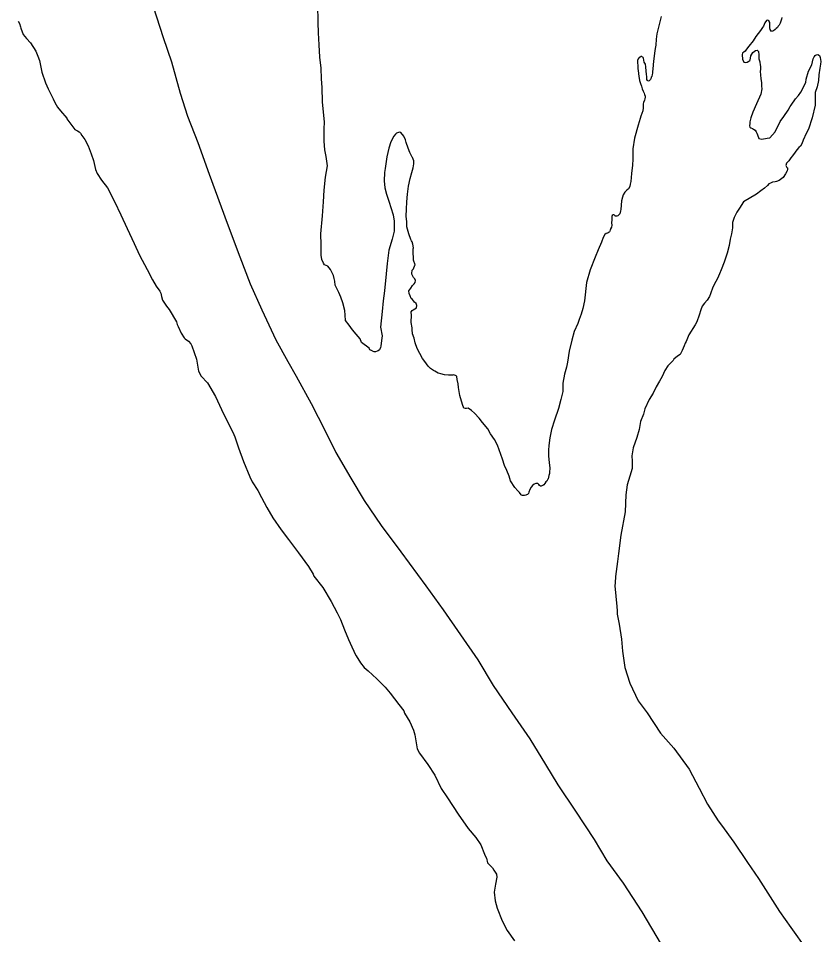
# Model space of a CAD drawing. Extents: x -939622 to -934222, y 1383701 to 1385301.
# Drawn here: x -935646.75 to -935635.13, y 1384187.97 to 1384201.25 of the extents above; entities that cross this region are included whole.
import ezdxf

# ---------------------------------------------------------------- set-up
doc = ezdxf.new("R2010")
doc.units = 0
doc.layers.add('Level 3', color=7, linetype='Continuous')
doc.layers.add('Level 9', color=7, linetype='Continuous')

msp = doc.modelspace()

# ---------------------------------------------------------------- linework, layer by layer
at = {"layer": 'Level 3'}
for points in [[(-935644.8, 1384201.426), (-935644.652, 1384200.974), (-935644.532, 1384200.623), (-935644.405, 1384200.17), (-935644.301, 1384199.837), (-935644.149, 1384199.454), (-935643.986, 1384198.993), (-935643.725, 1384198.284)], [(-935643.725, 1384198.284), (-935643.542, 1384197.794), (-935643.391, 1384197.405), (-935643.225, 1384197.029), (-935643.02, 1384196.594), (-935642.848, 1384196.278), (-935642.725, 1384196.066), (-935642.51, 1384195.671), (-935642.304, 1384195.276), (-935642.15, 1384194.959), (-935641.933, 1384194.588), (-935641.739, 1384194.262), (-935641.493, 1384193.901), (-935641.21, 1384193.521), (-935640.847, 1384193.029), (-935640.595, 1384192.678), (-935640.096, 1384191.954), (-935639.87, 1384191.58), (-935639.601, 1384191.187), (-935639.342, 1384190.809), (-935639.113, 1384190.435), (-935638.933, 1384190.144), (-935638.679, 1384189.76), (-935638.41, 1384189.349), (-935638.223, 1384189.043), (-935637.99, 1384188.718), (-935637.717, 1384188.301), (-935637.439, 1384187.83)]]:
    msp.add_lwpolyline(points, dxfattribs=at)
at = {"layer": 'Level 9'}
for points in [[(-935641.423, 1384197.549), (-935641.446, 1384197.301), (-935641.464, 1384197.156), (-935641.482, 1384197.004), (-935641.502, 1384196.777), (-935641.479, 1384196.649), (-935641.488, 1384196.582), (-935641.497, 1384196.503), (-935641.502, 1384196.482), (-935641.518, 1384196.448), (-935641.539, 1384196.432), (-935641.551, 1384196.429), (-935641.577, 1384196.421), (-935641.598, 1384196.418), (-935641.62, 1384196.429), (-935641.623, 1384196.435), (-935641.657, 1384196.448), (-935641.67, 1384196.472), (-935641.781, 1384196.552), (-935641.801, 1384196.605), (-935641.855, 1384196.675), (-935641.912, 1384196.736), (-935641.96, 1384196.807), (-935642.011, 1384196.874), (-935642.014, 1384196.949), (-935642.02, 1384197.018), (-935642.051, 1384197.128), (-935642.079, 1384197.209), (-935642.109, 1384197.28), (-935642.161, 1384197.386), (-935642.167, 1384197.443), (-935642.177, 1384197.482), (-935642.185, 1384197.524), (-935642.212, 1384197.583), (-935642.228, 1384197.613), (-935642.269, 1384197.662), (-935642.315, 1384197.681), (-935642.328, 1384197.702), (-935642.354, 1384197.758), (-935642.363, 1384197.818), (-935642.366, 1384197.969), (-935642.37, 1384198.131), (-935642.344, 1384198.389), (-935642.332, 1384198.591), (-935642.321, 1384198.764), (-935642.302, 1384198.951), (-935642.273, 1384199.116), (-935642.29, 1384199.25), (-935642.31, 1384199.349), (-935642.318, 1384199.472), (-935642.319, 1384199.647), (-935642.317, 1384199.753), (-935642.332, 1384199.894), (-935642.342, 1384200.044), (-935642.347, 1384200.249), (-935642.359, 1384200.378), (-935642.365, 1384200.532), (-935642.384, 1384200.691), (-935642.394, 1384200.868), (-935642.404, 1384201.043), (-935642.405, 1384201.194), (-935642.413, 1384201.453)], [(-935637.437, 1384201.282), (-935637.498, 1384201.029), (-935637.51, 1384200.953), (-935637.515, 1384200.862), (-935637.523, 1384200.817), (-935637.532, 1384200.75), (-935637.543, 1384200.668), (-935637.548, 1384200.632), (-935637.558, 1384200.52), (-935637.562, 1384200.477), (-935637.565, 1384200.462), (-935637.567, 1384200.435), (-935637.572, 1384200.417), (-935637.575, 1384200.41), (-935637.58, 1384200.401), (-935637.588, 1384200.377), (-935637.594, 1384200.367), (-935637.602, 1384200.355), (-935637.611, 1384200.349), (-935637.62, 1384200.342), (-935637.629, 1384200.345), (-935637.635, 1384200.351), (-935637.645, 1384200.368), (-935637.646, 1384200.386), (-935637.647, 1384200.407), (-935637.651, 1384200.446), (-935637.656, 1384200.485), (-935637.662, 1384200.549), (-935637.666, 1384200.588), (-935637.683, 1384200.62), (-935637.687, 1384200.647), (-935637.694, 1384200.674), (-935637.697, 1384200.683), (-935637.706, 1384200.688), (-935637.716, 1384200.7), (-935637.725, 1384200.7), (-935637.743, 1384200.69), (-935637.754, 1384200.683), (-935637.772, 1384200.665), (-935637.78, 1384200.643), (-935637.781, 1384200.61), (-935637.777, 1384200.571), (-935637.775, 1384200.523), (-935637.771, 1384200.496), (-935637.766, 1384200.451), (-935637.761, 1384200.409), (-935637.757, 1384200.388), (-935637.749, 1384200.352), (-935637.739, 1384200.307), (-935637.722, 1384200.269), (-935637.711, 1384200.233), (-935637.698, 1384200.197), (-935637.685, 1384200.168), (-935637.681, 1384200.15), (-935637.671, 1384200.126), (-935637.67, 1384200.111), (-935637.675, 1384200.087), (-935637.68, 1384200.065), (-935637.694, 1384200.032), (-935637.699, 1384200.016), (-935637.698, 1384199.989), (-935637.7, 1384199.956), (-935637.704, 1384199.914), (-935637.731, 1384199.837), (-935637.744, 1384199.8), (-935637.773, 1384199.703), (-935637.823, 1384199.517), (-935637.846, 1384199.362), (-935637.846, 1384199.214), (-935637.854, 1384199.123), (-935637.867, 1384199.002), (-935637.878, 1384198.89), (-935637.885, 1384198.851), (-935637.893, 1384198.817), (-935637.912, 1384198.783), (-935637.935, 1384198.764), (-935637.964, 1384198.733), (-935637.986, 1384198.693), (-935638, 1384198.659), (-935638.01, 1384198.607), (-935638.023, 1384198.483), (-935638.028, 1384198.462), (-935638.038, 1384198.419), (-935638.05, 1384198.407), (-935638.055, 1384198.4), (-935638.067, 1384198.391), (-935638.079, 1384198.384), (-935638.094, 1384198.384), (-935638.103, 1384198.383), (-935638.106, 1384198.392), (-935638.112, 1384198.401), (-935638.125, 1384198.407), (-935638.134, 1384198.406), (-935638.148, 1384198.394), (-935638.154, 1384198.381), (-935638.152, 1384198.33), (-935638.156, 1384198.288), (-935638.154, 1384198.255), (-935638.159, 1384198.224), (-935638.17, 1384198.2), (-935638.173, 1384198.191)], [(-935646.755, 1384201.213), (-935646.733, 1384201.177), (-935646.719, 1384201.13), (-935646.715, 1384201.112), (-935646.681, 1384201.02), (-935646.634, 1384200.961), (-935646.574, 1384200.898), (-935646.497, 1384200.777), (-935646.47, 1384200.706), (-935646.446, 1384200.641), (-935646.412, 1384200.473), (-935646.357, 1384200.319), (-935646.318, 1384200.233), (-935646.246, 1384200.088), (-935646.222, 1384200.035), (-935646.186, 1384199.964), (-935646.142, 1384199.911), (-935646.05, 1384199.804), (-935646.047, 1384199.798), (-935645.977, 1384199.698), (-935645.948, 1384199.66), (-935645.933, 1384199.643), (-935645.896, 1384199.62), (-935645.868, 1384199.606), (-935645.852, 1384199.589), (-935645.83, 1384199.553), (-935645.788, 1384199.495), (-935645.739, 1384199.406), (-935645.698, 1384199.287), (-935645.664, 1384199.192), (-935645.632, 1384199.064), (-935645.611, 1384199.002), (-935645.547, 1384198.905), (-935645.458, 1384198.794), (-935645.357, 1384198.596), (-935645.268, 1384198.407), (-935645.173, 1384198.206), (-935645.073, 1384197.99), (-935644.994, 1384197.821), (-935644.883, 1384197.611), (-935644.808, 1384197.461), (-935644.753, 1384197.37), (-935644.699, 1384197.296), (-935644.686, 1384197.27), (-935644.678, 1384197.222), (-935644.661, 1384197.168), (-935644.603, 1384197.08), (-935644.568, 1384197.033), (-935644.461, 1384196.854), (-935644.45, 1384196.815), (-935644.434, 1384196.786), (-935644.391, 1384196.688), (-935644.349, 1384196.623), (-935644.334, 1384196.609), (-935644.284, 1384196.575), (-935644.252, 1384196.534), (-935644.239, 1384196.504), (-935644.171, 1384196.314), (-935644.14, 1384196.137)], [(-935635.771, 1384201.106), (-935635.786, 1384201.091), (-935635.812, 1384201.074), (-935635.839, 1384201.064), (-935635.858, 1384201.091), (-935635.865, 1384201.117), (-935635.863, 1384201.142), (-935635.864, 1384201.163), (-935635.862, 1384201.193), (-935635.872, 1384201.208), (-935635.875, 1384201.216), (-935635.884, 1384201.222), (-935635.896, 1384201.225), (-935635.911, 1384201.221), (-935635.937, 1384201.19), (-935635.956, 1384201.141), (-935635.967, 1384201.119), (-935635.996, 1384201.079), (-935636.064, 1384200.992), (-935636.106, 1384200.927), (-935636.169, 1384200.849), (-935636.2, 1384200.805), (-935636.22, 1384200.777), (-935636.238, 1384200.764), (-935636.258, 1384200.754), (-935636.263, 1384200.724), (-935636.257, 1384200.661), (-935636.241, 1384200.619), (-935636.219, 1384200.611), (-935636.19, 1384200.619), (-935636.169, 1384200.631), (-935636.154, 1384200.641), (-935636.146, 1384200.653), (-935636.144, 1384200.678), (-935636.136, 1384200.711), (-935636.108, 1384200.758), (-935636.088, 1384200.773), (-935636.07, 1384200.786), (-935636.047, 1384200.793), (-935636.028, 1384200.773), (-935636.023, 1384200.725), (-935636.024, 1384200.68), (-935636.02, 1384200.665), (-935636.01, 1384200.623), (-935636.006, 1384200.617), (-935636.002, 1384200.581), (-935635.998, 1384200.557), (-935635.999, 1384200.515), (-935636.001, 1384200.482), (-935635.999, 1384200.436), (-935635.993, 1384200.376), (-935635.985, 1384200.322), (-935635.983, 1384200.271), (-935635.981, 1384200.229), (-935635.993, 1384200.156), (-935636.056, 1384200.012), (-935636.111, 1384199.892), (-935636.138, 1384199.813), (-935636.153, 1384199.752), (-935636.155, 1384199.73), (-935636.157, 1384199.694), (-935636.153, 1384199.676), (-935636.138, 1384199.665), (-935636.116, 1384199.654), (-935636.098, 1384199.645), (-935636.076, 1384199.634), (-935636.063, 1384199.608), (-935636.053, 1384199.587), (-935636.027, 1384199.528), (-935636.02, 1384199.513), (-935635.981, 1384199.502), (-935635.978, 1384199.5), (-935635.903, 1384199.515), (-935635.864, 1384199.519), (-935635.784, 1384199.607), (-935635.715, 1384199.758), (-935635.658, 1384199.832), (-935635.599, 1384199.922), (-935635.568, 1384199.975), (-935635.554, 1384199.996), (-935635.491, 1384200.084), (-935635.448, 1384200.134), (-935635.414, 1384200.183), (-935635.342, 1384200.325), (-935635.335, 1384200.373), (-935635.301, 1384200.486), (-935635.254, 1384200.579), (-935635.233, 1384200.667), (-935635.222, 1384200.695), (-935635.208, 1384200.713), (-935635.191, 1384200.723), (-935635.167, 1384200.73), (-935635.142, 1384200.716), (-935635.132, 1384200.686), (-935635.126, 1384200.626), (-935635.131, 1384200.59), (-935635.14, 1384200.529), (-935635.151, 1384200.432), (-935635.16, 1384200.351), (-935635.177, 1384200.259), (-935635.204, 1384200.177)], [(-935635.688, 1384201.263), (-935635.696, 1384201.242), (-935635.715, 1384201.184), (-935635.728, 1384201.153), (-935635.74, 1384201.138), (-935635.754, 1384201.119), (-935635.771, 1384201.106)], [(-935635.204, 1384200.177), (-935635.208, 1384200.065), (-935635.208, 1384199.996), (-935635.249, 1384199.813), (-935635.305, 1384199.645), (-935635.338, 1384199.583), (-935635.379, 1384199.488), (-935635.401, 1384199.436), (-935635.421, 1384199.399), (-935635.441, 1384199.38), (-935635.472, 1384199.346), (-935635.498, 1384199.314), (-935635.535, 1384199.259), (-935635.558, 1384199.23), (-935635.586, 1384199.187), (-935635.609, 1384199.168), (-935635.621, 1384199.155), (-935635.631, 1384199.119), (-935635.628, 1384199.11), (-935635.618, 1384199.092), (-935635.609, 1384199.084), (-935635.605, 1384199.063), (-935635.61, 1384199.044), (-935635.638, 1384198.998), (-935635.672, 1384198.948), (-935635.707, 1384198.917), (-935635.73, 1384198.901), (-935635.766, 1384198.887), (-935635.787, 1384198.883), (-935635.825, 1384198.876), (-935635.855, 1384198.865), (-935635.878, 1384198.852), (-935635.895, 1384198.83), (-935635.939, 1384198.789), (-935635.991, 1384198.754), (-935636.058, 1384198.703), (-935636.246, 1384198.593), (-935636.302, 1384198.503), (-935636.339, 1384198.441), (-935636.381, 1384198.364), (-935636.405, 1384198.294), (-935636.405, 1384198.218), (-935636.419, 1384198.13), (-935636.437, 1384198.054), (-935636.451, 1384197.96), (-935636.482, 1384197.85), (-935636.525, 1384197.719), (-935636.568, 1384197.606), (-935636.593, 1384197.55), (-935636.623, 1384197.483), (-935636.645, 1384197.437), (-935636.687, 1384197.356), (-935636.722, 1384197.261), (-935636.738, 1384197.219), (-935636.769, 1384197.169), (-935636.812, 1384197.122), (-935636.841, 1384197.079), (-935636.862, 1384197.03), (-935636.889, 1384196.95), (-935636.921, 1384196.855), (-935636.947, 1384196.812), (-935637.036, 1384196.663), (-935637.075, 1384196.571), (-935637.088, 1384196.544), (-935637.105, 1384196.504), (-935637.135, 1384196.436), (-935637.163, 1384196.378), (-935637.201, 1384196.355), (-935637.253, 1384196.311), (-935637.264, 1384196.292), (-935637.342, 1384196.217), (-935637.384, 1384196.146), (-935637.423, 1384196.063), (-935637.462, 1384195.992), (-935637.51, 1384195.911), (-935637.554, 1384195.819), (-935637.61, 1384195.729), (-935637.676, 1384195.591), (-935637.694, 1384195.515), (-935637.738, 1384195.407), (-935637.757, 1384195.295), (-935637.788, 1384195.176), (-935637.845, 1384195.029), (-935637.861, 1384194.911), (-935637.858, 1384194.835), (-935637.857, 1384194.727), (-935637.891, 1384194.617), (-935637.931, 1384194.489), (-935637.949, 1384194.346), (-935637.96, 1384194.101), (-935638.02, 1384193.761), (-935638.057, 1384193.494), (-935638.071, 1384193.382), (-935638.098, 1384193.164), (-935638.103, 1384193.07), (-935638.107, 1384193.025), (-935638.095, 1384192.875), (-935638.079, 1384192.727), (-935638.077, 1384192.667), (-935638.075, 1384192.616), (-935638.048, 1384192.469)], [(-935640.63, 1384196.099), (-935640.669, 1384196.109), (-935640.718, 1384196.14), (-935640.734, 1384196.146), (-935640.78, 1384196.177), (-935640.812, 1384196.212), (-935640.862, 1384196.279), (-935640.897, 1384196.323), (-935640.936, 1384196.394), (-935640.972, 1384196.468), (-935641, 1384196.551), (-935641.015, 1384196.617), (-935641.038, 1384196.682), (-935641.047, 1384196.742), (-935641.045, 1384196.769), (-935641.06, 1384196.844), (-935641.062, 1384196.883), (-935641.054, 1384196.916), (-935641.053, 1384196.947), (-935641.058, 1384196.998), (-935641.046, 1384197.016), (-935641.029, 1384197.029), (-935640.982, 1384197.058), (-935640.977, 1384197.091), (-935640.985, 1384197.121), (-935641.009, 1384197.138), (-935641.038, 1384197.176), (-935641.06, 1384197.194), (-935641.076, 1384197.229), (-935641.087, 1384197.265), (-935641.095, 1384197.304), (-935641.077, 1384197.323), (-935641.063, 1384197.344), (-935641.041, 1384197.381), (-935641.015, 1384197.404), (-935641.003, 1384197.422), (-935640.999, 1384197.455), (-935641.006, 1384197.476), (-935641.024, 1384197.497), (-935641.037, 1384197.514), (-935641.05, 1384197.544), (-935641.051, 1384197.562), (-935641.047, 1384197.595), (-935641.044, 1384197.601), (-935641.027, 1384197.623), (-935641.005, 1384197.675), (-935641.002, 1384197.681), (-935641.026, 1384197.75), (-935641.028, 1384197.798), (-935641.03, 1384197.84), (-935641.03, 1384197.846), (-935641.03, 1384197.91), (-935641.027, 1384197.928), (-935641.036, 1384197.979), (-935641.043, 1384198.011), (-935641.053, 1384198.026), (-935641.066, 1384198.047), (-935641.093, 1384198.13), (-935641.121, 1384198.231), (-935641.124, 1384198.301), (-935641.134, 1384198.385), (-935641.129, 1384198.487), (-935641.124, 1384198.593), (-935641.111, 1384198.702), (-935641.098, 1384198.82), (-935641.075, 1384198.93), (-935641.049, 1384199.018), (-935641.031, 1384199.085), (-935641.021, 1384199.143), (-935641.023, 1384199.173), (-935641.023, 1384199.188), (-935641.04, 1384199.236), (-935641.046, 1384199.239), (-935641.079, 1384199.307), (-935641.103, 1384199.369), (-935641.13, 1384199.452), (-935641.141, 1384199.491), (-935641.164, 1384199.547), (-935641.208, 1384199.597), (-935641.224, 1384199.602), (-935641.245, 1384199.598), (-935641.274, 1384199.588), (-935641.289, 1384199.575), (-935641.309, 1384199.547), (-935641.356, 1384199.464), (-935641.385, 1384199.372), (-935641.413, 1384199.245), (-935641.436, 1384199.078), (-935641.446, 1384199.017), (-935641.453, 1384198.899), (-935641.442, 1384198.797), (-935641.417, 1384198.702), (-935641.38, 1384198.589), (-935641.355, 1384198.511), (-935641.321, 1384198.404), (-935641.305, 1384198.311), (-935641.308, 1384198.169), (-935641.333, 1384198.051), (-935641.383, 1384197.892), (-935641.409, 1384197.701), (-935641.423, 1384197.549)], [(-935638.173, 1384198.191), (-935638.176, 1384198.187), (-935638.181, 1384198.166), (-935638.186, 1384198.157), (-935638.192, 1384198.154), (-935638.204, 1384198.144), (-935638.216, 1384198.14), (-935638.233, 1384198.134), (-935638.254, 1384198.118), (-935638.279, 1384198.078), (-935638.303, 1384198.01), (-935638.35, 1384197.897), (-935638.396, 1384197.792), (-935638.464, 1384197.609), (-935638.519, 1384197.422), (-935638.55, 1384197.159), (-935638.573, 1384197.049), (-935638.596, 1384196.964), (-935638.626, 1384196.887), (-935638.647, 1384196.829), (-935638.697, 1384196.712), (-935638.731, 1384196.59), (-935638.772, 1384196.429), (-935638.795, 1384196.268), (-935638.807, 1384196.198), (-935638.839, 1384196.097), (-935638.864, 1384195.967), (-935638.862, 1384195.846), (-935638.89, 1384195.727), (-935638.926, 1384195.599), (-935638.985, 1384195.428), (-935639.025, 1384195.291), (-935639.05, 1384195.172), (-935639.063, 1384195.06), (-935639.072, 1384194.993), (-935639.072, 1384194.906), (-935639.062, 1384194.816), (-935639.05, 1384194.735), (-935639.053, 1384194.674), (-935639.055, 1384194.653), (-935639.063, 1384194.626), (-935639.073, 1384194.58), (-935639.079, 1384194.571), (-935639.096, 1384194.546), (-935639.107, 1384194.533), (-935639.121, 1384194.509), (-935639.136, 1384194.493), (-935639.15, 1384194.483), (-935639.159, 1384194.48), (-935639.177, 1384194.47), (-935639.186, 1384194.473), (-935639.201, 1384194.481), (-935639.208, 1384194.496), (-935639.226, 1384194.51), (-935639.253, 1384194.512), (-935639.277, 1384194.499), (-935639.303, 1384194.483), (-935639.32, 1384194.455), (-935639.34, 1384194.421), (-935639.353, 1384194.385), (-935639.362, 1384194.366), (-935639.376, 1384194.35), (-935639.391, 1384194.344), (-935639.396, 1384194.341), (-935639.42, 1384194.337), (-935639.447, 1384194.335), (-935639.463, 1384194.341), (-935639.466, 1384194.347), (-935639.491, 1384194.382), (-935639.516, 1384194.405), (-935639.557, 1384194.454), (-935639.622, 1384194.551), (-935639.642, 1384194.617), (-935639.673, 1384194.7), (-935639.706, 1384194.771), (-935639.734, 1384194.863), (-935639.811, 1384195.068), (-935639.854, 1384195.148), (-935639.908, 1384195.23), (-935639.95, 1384195.304), (-935640.026, 1384195.394), (-935640.074, 1384195.458), (-935640.14, 1384195.528), (-935640.187, 1384195.568), (-935640.233, 1384195.6), (-935640.257, 1384195.599), (-935640.278, 1384195.598), (-935640.296, 1384195.603), (-935640.317, 1384195.656), (-935640.355, 1384195.787), (-935640.372, 1384195.901), (-935640.38, 1384195.955), (-935640.392, 1384196.018), (-935640.4, 1384196.06), (-935640.409, 1384196.069), (-935640.415, 1384196.077), (-935640.446, 1384196.085), (-935640.458, 1384196.082), (-935640.521, 1384196.079), (-935640.575, 1384196.086), (-935640.63, 1384196.099)], [(-935644.14, 1384196.137), (-935644.104, 1384196.064), (-935644.013, 1384195.971), (-935643.896, 1384195.771), (-935643.781, 1384195.522), (-935643.706, 1384195.38), (-935643.627, 1384195.221), (-935643.616, 1384195.188), (-935643.562, 1384195.028), (-935643.487, 1384194.829), (-935643.397, 1384194.609), (-935643.364, 1384194.535), (-935643.283, 1384194.409), (-935643.228, 1384194.306), (-935643.153, 1384194.161), (-935643.066, 1384194.014), (-935642.941, 1384193.838), (-935642.836, 1384193.698), (-935642.693, 1384193.505), (-935642.546, 1384193.306), (-935642.482, 1384193.197), (-935642.468, 1384193.167), (-935642.341, 1384193.003), (-935642.219, 1384192.801), (-935642.131, 1384192.638), (-935642.082, 1384192.538), (-935642.027, 1384192.389), (-935641.967, 1384192.247), (-935641.918, 1384192.144), (-935641.862, 1384192.016), (-935641.858, 1384192.01), (-935641.794, 1384191.91), (-935641.74, 1384191.843), (-935641.681, 1384191.795), (-935641.556, 1384191.679), (-935641.434, 1384191.557), (-935641.364, 1384191.473), (-935641.237, 1384191.306), (-935641.164, 1384191.213), (-935641.154, 1384191.18), (-935641.079, 1384191.056), (-935641.026, 1384190.935), (-935641.008, 1384190.866), (-935640.997, 1384190.807), (-935640.973, 1384190.666), (-935640.937, 1384190.601), (-935640.819, 1384190.437), (-935640.717, 1384190.284), (-935640.624, 1384190.089), (-935640.532, 1384189.954), (-935640.381, 1384189.719), (-935640.234, 1384189.508), (-935640.123, 1384189.377), (-935640.05, 1384189.275), (-935639.999, 1384189.138), (-935639.999, 1384189.135), (-935639.966, 1384189.079), (-935639.952, 1384189.013), (-935639.882, 1384188.938), (-935639.863, 1384188.906), (-935639.822, 1384188.847), (-935639.817, 1384188.805), (-935639.84, 1384188.705), (-935639.859, 1384188.589), (-935639.844, 1384188.46), (-935639.816, 1384188.356), (-935639.742, 1384188.172), (-935639.667, 1384188.033), (-935639.562, 1384187.881)], [(-935638.048, 1384192.469), (-935638.011, 1384192.254), (-935637.998, 1384192.08), (-935637.964, 1384191.843), (-935637.892, 1384191.614), (-935637.773, 1384191.362), (-935637.642, 1384191.184), (-935637.447, 1384190.89), (-935637.254, 1384190.672), (-935637.031, 1384190.368), (-935636.888, 1384190.096), (-935636.767, 1384189.863), (-935636.61, 1384189.622), (-935636.565, 1384189.558), (-935636.383, 1384189.309), (-935636.185, 1384189.016), (-935636.028, 1384188.787), (-935635.723, 1384188.305), (-935635.56, 1384188.073), (-935635.33, 1384187.754)]]:
    msp.add_lwpolyline(points, dxfattribs=at)

doc.saveas('drawing.dxf')
